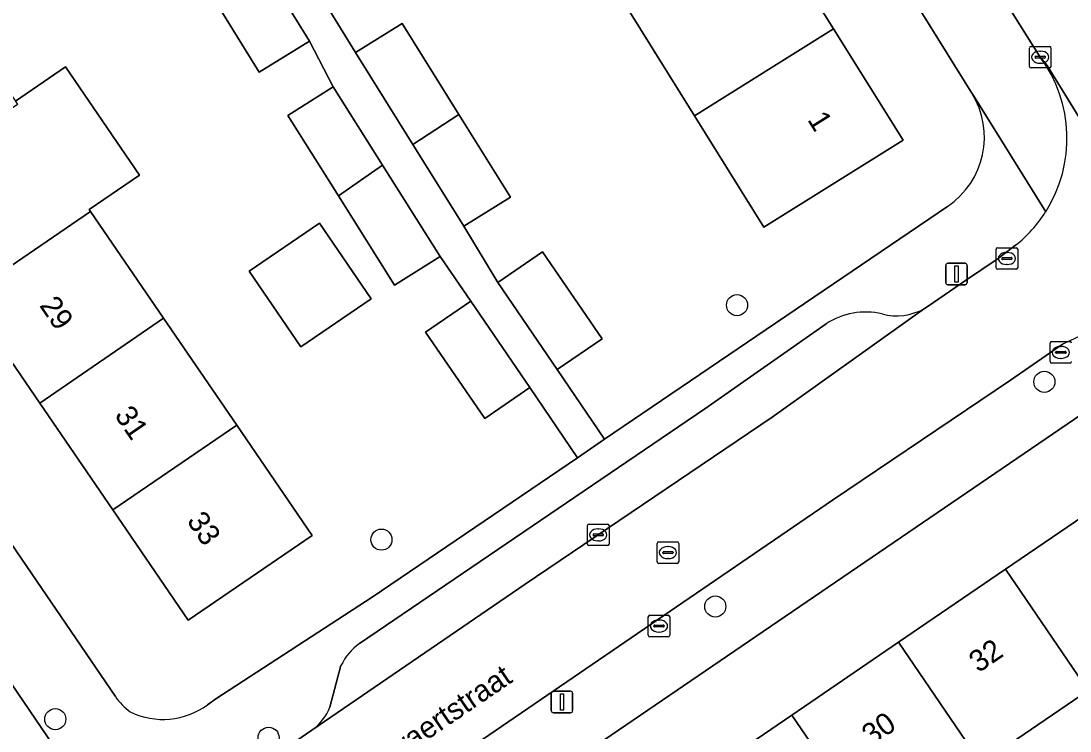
# Model space of a CAD drawing. Extents: x 160030 to 160839, y 385325 to 386450.
# Drawn here: x 160188.9 to 160237.55, y 386008.65 to 386041.56 of the extents above; entities that cross this region are included whole.
import ezdxf

# ---------------------------------------------------------------- set-up
doc = ezdxf.new("R2010")
doc.units = 0
for name, color, linetype in [('IMGEO_Boom', 7, 'Continuous'), ('IMGEO_Erf', 7, 'Continuous'), ('IMGEO_Kolk', 7, 'Continuous'), ('IMGEO_Lichtmast', 7, 'Continuous'), ('IMGEO_Openbare_ruimte_label', 7, 'Continuous'), ('IMGEO_Pand', 7, 'Continuous'), ('IMGEO_Pand_nummerreeks', 7, 'Continuous'), ('IMGEO_Parkeervlak_open', 7, 'Continuous'), ('IMGEO_Rijbaan_lokaal_open', 7, 'Continuous'), ('IMGEO_Rioolput', 7, 'Continuous'), ('IMGEO_Voetpad_open', 7, 'Continuous')]:
    doc.layers.add(name, color=color, linetype=linetype)

msp = doc.modelspace()

# ---------------------------------------------------------------- linework, layer by layer
at = {"layer": 'IMGEO_Boom'}
for centre in [(160222.107, 386028.393), (160236.362, 386024.838), (160205.617, 386017.522), (160221.1, 386014.424), (160190.492, 386009.202), (160200.384, 386008.337)]:
    msp.add_circle(centre, 0.489, dxfattribs=at)
at = {"layer": 'IMGEO_Erf'}
for points in [[(160233.001, 386038.217), (160186.576, 386112.811)], [(160188.863, 386067.169), (160191.665, 386063.073), (160190.502, 386062.278), (160191.73, 386060.483), (160193.89, 386061.83), (160196.403, 386057.8), (160198.912, 386053.776), (160196.752, 386052.429), (160198.071, 386050.296), (160200.231, 386051.643), (160202.657, 386047.753), (160205.253, 386043.589), (160203.093, 386042.242), (160204.413, 386040.108), (160206.573, 386041.455), (160209.212, 386037.222), (160211.595, 386033.401), (160209.435, 386032.054), (160211.013, 386029.444), (160213.092, 386030.866), (160215.847, 386026.838), (160213.769, 386025.416), (160215.969, 386022.176), (160231.871, 386032.971)], [(160210.679, 386066.631), (160213.861, 386061.544), (160217.042, 386056.457), (160220.223, 386051.37), (160223.405, 386046.283), (160226.586, 386041.195), (160229.809, 386036.042), (160223.345, 386032.012), (160220.139, 386037.163), (160216.968, 386042.257), (160213.797, 386047.352), (160210.626, 386052.445), (160207.456, 386057.539), (160204.285, 386062.632)], [(160168.74, 386046.216), (160193.278, 386010.244)], [(160197.547, 386009.869), (160197.929, 386010.149), (160205.189, 386014.858), (160214.711, 386021.322), (160212.505, 386024.571), (160210.408, 386023.137), (160207.666, 386027.146), (160209.763, 386028.58), (160208.335, 386030.651), (160206.23, 386029.324), (160203.626, 386033.454), (160201.272, 386037.189), (160203.378, 386038.516), (160202.274, 386040.629), (160199.939, 386039.193), (160197.208, 386043.633)], [(160238.441, 386023.576), (160203.867, 386000)], [(160219.688, 386006.009), (160224.645, 386009.389), (160229.603, 386012.769), (160234.561, 386016.148), (160239.606, 386019.588), (160243.436, 386013.97), (160238.391, 386010.53), (160233.433, 386007.151)]]:
    msp.add_lwpolyline(points, dxfattribs=at)
for points in [[(160181.966, 386047.596), (160185.353, 386042.644), (160188.638, 386037.843), (160190.97, 386039.438), (160194.4, 386034.422), (160192.068, 386032.827), (160192.128, 386032.739), (160195.516, 386027.788), (160198.903, 386022.835), (160202.403, 386017.719), (160196.655, 386013.786), (160193.155, 386018.903), (160189.767, 386023.856), (160186.38, 386028.807), (160182.992, 386033.76), (160179.604, 386038.712), (160176.217, 386043.664), (160172.829, 386048.617), (160169.329, 386053.734), (160175.077, 386057.667), (160178.578, 386052.548)], [(160202.742, 386032.193), (160205.136, 386028.692), (160201.877, 386026.463), (160199.483, 386029.965)]]:
    msp.add_lwpolyline(points, close=True, dxfattribs=at)
for centre, radius, start, end in [((160229.706, 386036.182), 3.873, 303.989, 31.6992), ((160195.636, 386011.852), 2.854, 214.287, 234.2376), ((160195.482, 386012.665), 3.476, 244.1797, 306.4516)]:
    msp.add_arc(centre, radius, start, end, dxfattribs=at)
at = {"layer": 'IMGEO_Kolk'}
for p, q in [((160235.668, 386039.46), (160235.668, 386040.312)), ((160235.743, 386040.386), (160236.595, 386040.386)), ((160236.156, 386040.166), (160236.181, 386040.166)), ((160236.669, 386040.312), (160236.669, 386039.46)), ((160235.927, 386039.88), (160235.927, 386039.892)), ((160236.365, 386039.843), (160235.967, 386039.843)), ((160235.97, 386039.929), (160236.368, 386039.929)), ((160236.179, 386039.606), (160236.154, 386039.606)), ((160236.411, 386039.892), (160236.411, 386039.88)), ((160236.595, 386039.386), (160235.743, 386039.386)), ((160234.124, 386030.129), (160234.124, 386030.981)), ((160234.199, 386031.055), (160235.051, 386031.055)), ((160234.612, 386030.835), (160234.637, 386030.835)), ((160235.125, 386030.981), (160235.125, 386030.129)), ((160234.383, 386030.549), (160234.383, 386030.561)), ((160234.821, 386030.512), (160234.423, 386030.512)), ((160234.426, 386030.598), (160234.824, 386030.598)), ((160234.635, 386030.275), (160234.61, 386030.275)), ((160234.867, 386030.561), (160234.867, 386030.549)), ((160235.051, 386030.055), (160234.199, 386030.055)), ((160236.624, 386025.776), (160236.624, 386026.628)), ((160236.699, 386026.702), (160237.551, 386026.702)), ((160237.112, 386026.482), (160237.137, 386026.482)), ((160236.883, 386026.196), (160236.883, 386026.208)), ((160237.321, 386026.159), (160236.923, 386026.159)), ((160236.926, 386026.245), (160237.324, 386026.245)), ((160237.135, 386025.922), (160237.11, 386025.922)), ((160237.367, 386026.208), (160237.367, 386026.196)), ((160237.551, 386025.702), (160236.699, 386025.702)), ((160215.17, 386017.318), (160215.17, 386018.17)), ((160215.245, 386018.244), (160216.097, 386018.244)), ((160216.171, 386018.17), (160216.171, 386017.318)), ((160215.429, 386017.738), (160215.429, 386017.75)), ((160215.867, 386017.701), (160215.469, 386017.701)), ((160215.472, 386017.787), (160215.87, 386017.787)), ((160215.658, 386018.024), (160215.683, 386018.024)), ((160215.913, 386017.75), (160215.913, 386017.738)), ((160216.097, 386017.244), (160215.245, 386017.244)), ((160215.681, 386017.464), (160215.656, 386017.464)), ((160217.989, 386013.091), (160217.989, 386013.943)), ((160218.064, 386014.017), (160218.916, 386014.017)), ((160218.477, 386013.797), (160218.502, 386013.797)), ((160218.99, 386013.943), (160218.99, 386013.091)), ((160218.248, 386013.511), (160218.248, 386013.523)), ((160218.686, 386013.474), (160218.288, 386013.474)), ((160218.291, 386013.56), (160218.689, 386013.56)), ((160218.5, 386013.237), (160218.475, 386013.237)), ((160218.732, 386013.523), (160218.732, 386013.511)), ((160218.916, 386013.017), (160218.064, 386013.017))]:
    msp.add_line(p, q, dxfattribs=at)
for points in [[(160235.668, 386039.46), (160235.668, 386040.312)], [(160235.743, 386040.386), (160236.595, 386040.386)], [(160236.669, 386040.312), (160236.669, 386039.46)], [(160236.595, 386039.386), (160235.743, 386039.386)], [(160234.124, 386030.129), (160234.124, 386030.981)], [(160234.199, 386031.055), (160235.051, 386031.055)], [(160235.125, 386030.981), (160235.125, 386030.129)], [(160235.051, 386030.055), (160234.199, 386030.055)], [(160236.624, 386025.776), (160236.624, 386026.628)], [(160236.699, 386026.702), (160237.551, 386026.702)], [(160237.551, 386025.702), (160236.699, 386025.702)], [(160215.17, 386017.318), (160215.17, 386018.17)], [(160215.245, 386018.244), (160216.097, 386018.244)], [(160216.171, 386018.17), (160216.171, 386017.318)], [(160216.097, 386017.244), (160215.245, 386017.244)], [(160217.989, 386013.091), (160217.989, 386013.943)], [(160218.064, 386014.017), (160218.916, 386014.017)], [(160218.99, 386013.943), (160218.99, 386013.091)], [(160218.916, 386013.017), (160218.064, 386013.017)]]:
    msp.add_lwpolyline(points, dxfattribs=at)
for centre, radius, start, end in [((160235.745, 386040.31), 0.0765, 91.552, 178.448), ((160235.745, 386040.31), 0.0765, 91.552, 178.448), ((160236.593, 386040.31), 0.0765, 1.552, 88.448), ((160236.593, 386040.31), 0.0765, 1.552, 88.448), ((160235.967, 386039.889), 0.0403, 85.8775, 175.7526), ((160235.964, 386039.879), 0.0366, 178.938, 274.7102), ((160236.368, 386039.886), 0.043, 264.8664, 352.4533), ((160236.372, 386039.891), 0.0386, 1.7309, 96.639), ((160235.745, 386039.462), 0.0765, 181.552, 268.448), ((160235.745, 386039.462), 0.0765, 181.552, 268.448), ((160236.593, 386039.462), 0.0765, 271.552, 358.448), ((160236.593, 386039.462), 0.0765, 271.552, 358.448), ((160234.201, 386030.979), 0.0765, 91.552, 178.448), ((160234.201, 386030.979), 0.0765, 91.552, 178.448), ((160235.049, 386030.979), 0.0765, 1.552, 88.448), ((160235.049, 386030.979), 0.0765, 1.552, 88.448), ((160234.423, 386030.558), 0.0403, 85.8775, 175.7526), ((160234.42, 386030.548), 0.0366, 178.938, 274.7102), ((160234.824, 386030.555), 0.043, 264.8664, 352.4533), ((160234.828, 386030.56), 0.0386, 1.7309, 96.639), ((160234.201, 386030.131), 0.0765, 181.552, 268.448), ((160234.201, 386030.131), 0.0765, 181.552, 268.448), ((160235.049, 386030.131), 0.0765, 271.552, 358.448), ((160235.049, 386030.131), 0.0765, 271.552, 358.448), ((160236.701, 386026.626), 0.0765, 91.552, 178.448), ((160236.701, 386026.626), 0.0765, 91.552, 178.448), ((160237.549, 386026.626), 0.0765, 1.552, 88.448), ((160237.549, 386026.626), 0.0765, 1.552, 88.448), ((160236.923, 386026.205), 0.0403, 85.8775, 175.7526), ((160236.92, 386026.195), 0.0366, 178.938, 274.7102), ((160237.324, 386026.202), 0.043, 264.8664, 352.4533), ((160237.328, 386026.207), 0.0386, 1.7309, 96.639), ((160236.701, 386025.778), 0.0765, 181.552, 268.448), ((160236.701, 386025.778), 0.0765, 181.552, 268.448), ((160237.549, 386025.778), 0.0765, 271.552, 358.448), ((160237.549, 386025.778), 0.0765, 271.552, 358.448), ((160215.247, 386018.168), 0.0765, 91.552, 178.448), ((160215.247, 386018.168), 0.0765, 91.552, 178.448), ((160216.095, 386018.168), 0.0765, 1.552, 88.448), ((160216.095, 386018.168), 0.0765, 1.552, 88.448), ((160215.469, 386017.747), 0.0403, 85.8775, 175.7526), ((160215.466, 386017.737), 0.0366, 178.938, 274.7102), ((160215.87, 386017.744), 0.043, 264.8664, 352.4533), ((160215.874, 386017.749), 0.0386, 1.7309, 96.639), ((160215.247, 386017.32), 0.0765, 181.552, 268.448), ((160215.247, 386017.32), 0.0765, 181.552, 268.448), ((160216.095, 386017.32), 0.0765, 271.552, 358.448), ((160216.095, 386017.32), 0.0765, 271.552, 358.448), ((160218.066, 386013.941), 0.0765, 91.552, 178.448), ((160218.066, 386013.941), 0.0765, 91.552, 178.448), ((160218.914, 386013.941), 0.0765, 1.552, 88.448), ((160218.914, 386013.941), 0.0765, 1.552, 88.448), ((160218.288, 386013.52), 0.0403, 85.8775, 175.7526), ((160218.285, 386013.51), 0.0366, 178.938, 274.7102), ((160218.689, 386013.517), 0.043, 264.8664, 352.4533), ((160218.693, 386013.522), 0.0386, 1.7309, 96.639), ((160218.066, 386013.093), 0.0765, 181.552, 268.448), ((160218.066, 386013.093), 0.0765, 181.552, 268.448), ((160218.914, 386013.093), 0.0765, 271.552, 358.448), ((160218.914, 386013.093), 0.0765, 271.552, 358.448)]:
    msp.add_arc(centre, radius, start, end, dxfattribs=at)
for centre, major_axis, ratio, start_param, end_param in [((160236.155, 386039.886), (-0.387, 0.002), 0.722429, 4.712389, 7.853982), ((160236.18, 386039.886), (-0.39, 0.002), 0.717154, 1.570796, 4.712389), ((160234.611, 386030.555), (-0.387, 0.002), 0.722429, 4.712389, 7.853982), ((160234.636, 386030.555), (-0.39, 0.002), 0.717154, 1.570796, 4.712389), ((160237.111, 386026.202), (-0.387, 0.002), 0.722429, 4.712389, 7.853982), ((160237.136, 386026.202), (-0.39, 0.002), 0.717154, 1.570796, 4.712389), ((160215.657, 386017.744), (-0.387, 0.002), 0.722429, 4.712389, 7.853982), ((160215.682, 386017.744), (-0.39, 0.002), 0.717154, 1.570796, 4.712389), ((160218.476, 386013.517), (-0.387, 0.002), 0.722429, 4.712389, 7.853982), ((160218.501, 386013.517), (-0.39, 0.002), 0.717154, 1.570796, 4.712389)]:
    msp.add_ellipse(centre, major_axis=major_axis, ratio=ratio, start_param=start_param, end_param=end_param, dxfattribs=at)
at = {"layer": 'IMGEO_Lichtmast'}
for p, q in [((160231.791, 386029.436), (160231.791, 386030.236)), ((160231.791, 386030.236), (160231.791, 386029.436)), ((160231.891, 386030.336), (160232.681, 386030.336)), ((160232.681, 386030.336), (160231.891, 386030.336)), ((160232.781, 386030.236), (160232.781, 386029.436)), ((160232.781, 386029.436), (160232.781, 386030.236)), ((160232.681, 386029.336), (160231.891, 386029.336)), ((160231.891, 386029.336), (160232.681, 386029.336)), ((160213.495, 386009.598), (160213.495, 386010.398)), ((160213.495, 386010.398), (160213.495, 386009.598)), ((160213.595, 386010.498), (160214.385, 386010.498)), ((160214.385, 386010.498), (160213.595, 386010.498)), ((160214.485, 386010.398), (160214.485, 386009.598)), ((160214.485, 386009.598), (160214.485, 386010.398)), ((160214.385, 386009.498), (160213.595, 386009.498)), ((160213.595, 386009.498), (160214.385, 386009.498))]:
    msp.add_line(p, q, dxfattribs=at)
for points in [[(160232.211, 386030.211), (160232.361, 386030.211), (160232.361, 386029.461), (160232.211, 386029.461), (160232.211, 386030.211)], [(160213.915, 386010.373), (160214.065, 386010.373), (160214.065, 386009.623), (160213.915, 386009.623), (160213.915, 386010.373)]]:
    msp.add_lwpolyline(points, dxfattribs=at)
for centre, start, end in [((160231.891, 386030.236), 90, 180), ((160231.891, 386030.236), 90, 180), ((160232.681, 386030.236), 0, 90), ((160232.681, 386030.236), 360, 90), ((160231.891, 386029.436), 180, 270), ((160231.891, 386029.436), 180, 270), ((160232.681, 386029.436), 270, 0), ((160232.681, 386029.436), 270, 0), ((160213.595, 386010.398), 90, 180), ((160213.595, 386010.398), 90, 180), ((160214.385, 386010.398), 0, 90), ((160214.385, 386010.398), 360, 90), ((160213.595, 386009.598), 180, 270), ((160213.595, 386009.598), 180, 270), ((160214.385, 386009.598), 270, 0), ((160214.385, 386009.598), 270, 0)]:
    msp.add_arc(centre, 0.1, start, end, dxfattribs=at)
at = {"layer": 'IMGEO_Pand'}
for points in [[(160226.586, 386041.195), (160223.405, 386046.283), (160216.968, 386042.257), (160220.139, 386037.163)], [(160197.208, 386043.633), (160199.939, 386039.193), (160202.274, 386040.629), (160199.456, 386045.21)], [(160209.212, 386037.222), (160206.573, 386041.455), (160204.413, 386040.108), (160207.077, 386035.836)], [(160220.139, 386037.163), (160223.345, 386032.012), (160229.809, 386036.042), (160226.586, 386041.195)], [(160188.638, 386037.843), (160188.741, 386037.692), (160182.992, 386033.76), (160186.38, 386028.807), (160192.128, 386032.739), (160192.068, 386032.827), (160194.4, 386034.422), (160190.97, 386039.438)], [(160203.378, 386038.516), (160201.272, 386037.189), (160203.626, 386033.454), (160205.669, 386034.882)], [(160207.077, 386035.836), (160209.435, 386032.054), (160211.595, 386033.401), (160209.212, 386037.222)], [(160205.669, 386034.882), (160203.626, 386033.454), (160206.23, 386029.324), (160208.335, 386030.651)], [(160186.38, 386028.807), (160189.767, 386023.856), (160195.516, 386027.788), (160192.128, 386032.739)], [(160202.742, 386032.193), (160199.483, 386029.965), (160201.877, 386026.463), (160205.136, 386028.692)], [(160215.847, 386026.838), (160213.092, 386030.866), (160211.013, 386029.444), (160213.769, 386025.416)], [(160212.505, 386024.571), (160209.763, 386028.58), (160207.666, 386027.146), (160210.408, 386023.137)], [(160198.903, 386022.835), (160195.516, 386027.788), (160189.767, 386023.856), (160193.155, 386018.903)], [(160193.155, 386018.903), (160196.655, 386013.786), (160202.403, 386017.719), (160198.903, 386022.835)], [(160238.391, 386010.53), (160243.436, 386013.97), (160239.606, 386019.588), (160234.561, 386016.148)], [(160233.433, 386007.151), (160238.391, 386010.53), (160234.561, 386016.148), (160229.603, 386012.769)], [(160229.603, 386012.769), (160224.645, 386009.389), (160228.476, 386003.771), (160233.433, 386007.151)], [(160223.518, 386000.391), (160228.476, 386003.771), (160224.645, 386009.389), (160219.688, 386006.009)]]:
    msp.add_lwpolyline(points, close=True, dxfattribs=at)
at = {"layer": 'IMGEO_Parkeervlak_open'}
for points in [[(160223.741, 386023.197), (160230.369, 386027.925), (160230.797, 386028.23)], [(160226.237, 386027.531), (160220.619, 386023.591), (160204.593, 386012.707)], [(160202.396, 386008.684), (160212.285, 386015.454), (160223.741, 386023.197)], [(160203.739, 386011.687), (160203.227, 386009.764)]]:
    msp.add_lwpolyline(points, dxfattribs=at)
for centre, radius, start, end in [((160228.067, 386024.701), 3.37, 76.8765, 122.885), ((160229.505, 386030.573), 2.675, 255.4416, 298.8874), ((160206.32, 386010.393), 2.887, 126.7436, 153.3806), ((160200.973, 386010.638), 2.417, 306.0523, 338.7952)]:
    msp.add_arc(centre, radius, start, end, dxfattribs=at)
at = {"layer": 'IMGEO_Rijbaan_lokaal_open'}
for points in [[(160189.926, 386114.094), (160191.24, 386111.976), (160198.933, 386099.578), (160234.281, 386042.907), (160236.171, 386039.885), (160236.489, 386039.496), (160245.768, 386024.457), (160247.407, 386021.819), (160258.344, 386004.227), (160260.98, 386000), (160265.703, 385991.996)], [(160245.768, 386024.457), (160236.489, 386039.496), (160236.171, 386039.885)], [(160190.421, 386007.951), (160188.166, 386011.277), (160187.724, 386011.929), (160173.603, 386032.759), (160173.237, 386033.299), (160173.106, 386033.492)], [(160235.024, 386031.166), (160234.216, 386030.548), (160232.702, 386029.533), (160230.965, 386028.35), (160230.797, 386028.23), (160230.369, 386027.925), (160223.741, 386023.197), (160212.285, 386015.454), (160202.396, 386008.684), (160198.96, 386006.332)], [(160234.794, 386024.909), (160237.089, 386026.5)], [(160200.919, 386001.819), (160205.171, 386004.749), (160226.539, 386019.357), (160234.794, 386024.909)]]:
    msp.add_lwpolyline(points, dxfattribs=at)
for centre, radius, start, end in [((160231.084, 386036.12), 6.329, 327.5045, 36.5082), ((160231.094, 386036.107), 6.313, 308.4957, 327.5543), ((160240.368, 386020.961), 6.437, 94.617, 120.6267)]:
    msp.add_arc(centre, radius, start, end, dxfattribs=at)
at = {"layer": 'IMGEO_Rioolput'}
for p, q in [((160218.403, 386016.496), (160218.403, 386017.348)), ((160218.478, 386017.422), (160219.33, 386017.422)), ((160218.891, 386017.202), (160218.916, 386017.202)), ((160219.404, 386017.348), (160219.404, 386016.496)), ((160218.662, 386016.916), (160218.662, 386016.928)), ((160219.1, 386016.879), (160218.702, 386016.879)), ((160218.705, 386016.965), (160219.103, 386016.965)), ((160218.914, 386016.642), (160218.889, 386016.642)), ((160219.146, 386016.928), (160219.146, 386016.916)), ((160219.33, 386016.422), (160218.478, 386016.422))]:
    msp.add_line(p, q, dxfattribs=at)
for points in [[(160218.403, 386016.496), (160218.403, 386017.348)], [(160218.478, 386017.422), (160219.33, 386017.422)], [(160219.404, 386017.348), (160219.404, 386016.496)], [(160219.33, 386016.422), (160218.478, 386016.422)]]:
    msp.add_lwpolyline(points, dxfattribs=at)
for centre, radius, start, end in [((160218.48, 386017.346), 0.0765, 91.552, 178.448), ((160218.48, 386017.346), 0.0765, 91.552, 178.448), ((160219.328, 386017.346), 0.0765, 1.552, 88.448), ((160219.328, 386017.346), 0.0765, 1.552, 88.448), ((160218.702, 386016.925), 0.0403, 85.8775, 175.7526), ((160218.699, 386016.915), 0.0366, 178.938, 274.7102), ((160219.103, 386016.922), 0.043, 264.8664, 352.4533), ((160219.107, 386016.927), 0.0386, 1.7309, 96.639), ((160218.48, 386016.498), 0.0765, 181.552, 268.448), ((160218.48, 386016.498), 0.0765, 181.552, 268.448), ((160219.328, 386016.498), 0.0765, 271.552, 358.448), ((160219.328, 386016.498), 0.0765, 271.552, 358.448)]:
    msp.add_arc(centre, radius, start, end, dxfattribs=at)
for centre, major_axis, ratio, start_param, end_param in [((160218.89, 386016.922), (-0.387, 0.002), 0.722429, 4.712389, 7.853982), ((160218.915, 386016.922), (-0.39, 0.002), 0.717154, 1.570796, 4.712389)]:
    msp.add_ellipse(centre, major_axis=major_axis, ratio=ratio, start_param=start_param, end_param=end_param, dxfattribs=at)
at = {"layer": 'IMGEO_Voetpad_open'}
for points in [[(160183.883, 386117.138), (160186.542, 386112.875), (160186.576, 386112.811), (160233.001, 386038.217), (160233.051, 386038.149), (160236.422, 386032.72)], [(160193.278, 386010.244), (160168.74, 386046.216), (160167.958, 386045.687), (160166.76, 386044.877), (160118.738, 386012.393), (160120.145, 386009.569), (160124.669, 386012.596), (160139.533, 386022.738)], [(160199.456, 386045.21), (160202.274, 386040.629), (160203.378, 386038.516), (160205.669, 386034.882), (160208.335, 386030.651), (160209.763, 386028.58), (160212.505, 386024.571), (160214.711, 386021.322), (160215.969, 386022.176), (160213.769, 386025.416), (160211.013, 386029.444), (160209.435, 386032.054), (160207.077, 386035.836), (160204.413, 386040.108), (160203.093, 386042.242)], [(160236.171, 386039.885), (160234.281, 386042.907)], [(160236.422, 386032.72), (160233.051, 386038.149), (160233.001, 386038.217)], [(160231.871, 386032.971), (160215.969, 386022.176), (160214.711, 386021.322), (160205.189, 386014.858), (160197.929, 386010.149), (160197.547, 386009.869)], [(160230.797, 386028.23), (160230.965, 386028.35), (160232.702, 386029.533), (160234.216, 386030.548), (160235.024, 386031.166)], [(160167.418, 386027.548), (160186.061, 386000), (160191.684, 385991.692), (160192.591, 385992.311), (160203.867, 386000), (160238.441, 386023.576)], [(160204.593, 386012.707), (160220.619, 386023.591), (160226.237, 386027.531)], [(160237.089, 386026.5), (160234.794, 386024.909), (160226.539, 386019.357), (160205.171, 386004.749), (160200.919, 386001.819)], [(160187.724, 386011.929), (160188.166, 386011.277), (160190.421, 386007.951)], [(160203.227, 386009.764), (160203.739, 386011.687)], [(160198.96, 386006.332), (160202.396, 386008.684)]]:
    msp.add_lwpolyline(points, dxfattribs=at)
for centre, radius, start, end in [((160231.084, 386036.12), 6.329, 327.5045, 36.5082), ((160229.706, 386036.182), 3.873, 303.989, 31.6992), ((160231.094, 386036.107), 6.313, 308.4957, 327.5543), ((160228.067, 386024.701), 3.37, 76.8765, 122.885), ((160229.505, 386030.573), 2.675, 255.4416, 298.8874), ((160240.368, 386020.961), 6.437, 94.617, 120.6267), ((160206.32, 386010.393), 2.887, 126.7436, 153.3806), ((160195.636, 386011.852), 2.854, 214.287, 234.2376), ((160195.482, 386012.665), 3.476, 244.1797, 306.4516), ((160200.973, 386010.638), 2.417, 306.0523, 338.7952)]:
    msp.add_arc(centre, radius, start, end, dxfattribs=at)

# ---------------------------------------------------------------- texts
at = {"layer": 'IMGEO_Openbare_ruimte_label'}
msp.add_text('Rijckwaertstraat', height=1, rotation=34.246, dxfattribs=at).set_placement((160203.896, 386005.605))
at = {"layer": 'IMGEO_Pand_nummerreeks'}
for s, rotation, p in [('1', 302.0208, (160225.349, 386036.989)), ('29', 304.3737, (160189.729, 386028.375)), ('31', 304.3737, (160193.209, 386023.288)), ('33', 304.3737, (160196.561, 386018.388)), ('32', 34.2834, (160233.306, 386011.323)), ('30', 34.2834, (160228.336, 386007.935))]:
    msp.add_text(s, height=1, rotation=rotation, dxfattribs=at).set_placement(p)

doc.saveas('drawing.dxf')
